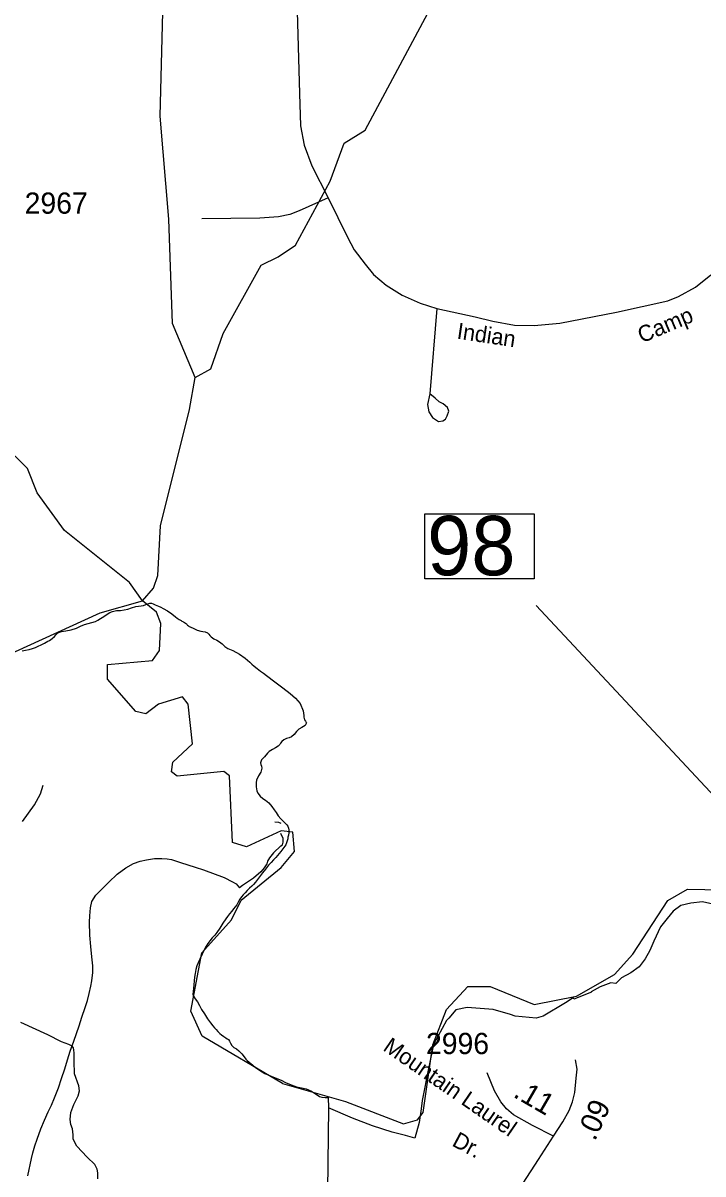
# Model space of a CAD drawing. Extents: x 2082433 to 2279600, y 546599 to 755198.
# Drawn here: x 2147332 to 2151340, y 644267 to 651046 of the extents above; entities that cross this region are included whole.
import ezdxf

# ---------------------------------------------------------------- set-up
doc = ezdxf.new("R2010")
doc.units = 0
for name, color, linetype in [('Exist Boundary Political Fire Districts', 7, 'Continuous'), ('Exist Hydrographic Creek Single Shore', 7, 'Continuous'), ('Exist Hydrographic Misc Water Feature', 7, 'Continuous'), ('Exist Road Non-System Type 51', 7, 'Continuous'), ('Exist Road Secondary Mileage Hundredths English Label', 7, 'Continuous'), ('Exist Road Secondary Structure Standard Bridge Number Label', 7, 'Continuous'), ('Exist Road Secondary Type 51 Attributed', 7, 'Continuous'), ('Exist Road Secondary Type 51 Label', 7, 'Continuous'), ('Exist Road Secondary Type 51 Number Label', 7, 'Continuous')]:
    doc.layers.add(name, color=color, linetype=linetype)

msp = doc.modelspace()

# ---------------------------------------------------------------- linework, layer by layer
at = {"layer": 'Exist Boundary Political Fire Districts'}
for points in [[(2147758.8, 647520.8), (2147774, 647528.3), (2147789.7, 647538.2), (2147808.4, 647550.4), (2147827.3, 647563.2), (2147843.1, 647573.5), (2147859.7, 647580.8), (2147883, 647584.9), (2147906.8, 647586.5), (2147929.2, 647588.8), (2147950.1, 647594.4), (2147971.2, 647601.8), (2147996.4, 647608.9), (2148013.5, 647611.5), (2148028, 647613), (2148043, 647616), (2148055.9, 647620.9), (2148068.2, 647625.9), (2148079.7, 647628.9), (2148088.7, 647628.5), (2148098.8, 647625.2), (2148111.3, 647619.6), (2148130.5, 647611.1), (2148144.9, 647604.9), (2148159, 647598.1), (2148184.3, 647583.1), (2148208.7, 647566.3), (2148231.4, 647548.8), (2148241.3, 647541), (2148251.5, 647533.4), (2148263.4, 647526), (2148268.5, 647523.4), (2148277.8, 647518.8), (2148284.5, 647515.3), (2148290.7, 647511.6), (2148295.4, 647507.2), (2148297.3, 647504.6), (2148299.3, 647501.8), (2148302.2, 647498.8), (2148307.5, 647494.8), (2148312, 647492.2), (2148316.9, 647490), (2148338.5, 647479.8), (2148358.8, 647469.8), (2148379.5, 647463.5), (2148392.8, 647462.4), (2148406.3, 647460.2), (2148419.7, 647453.5), (2148427.7, 647446), (2148433.8, 647438.3), (2148440.8, 647430.4), (2148457.4, 647418.6), (2148474.8, 647410.2), (2148490.8, 647401.6), (2148506.2, 647388.5), (2148521.8, 647373.9), (2148540, 647361.1), (2148549.3, 647357.1), (2148558.1, 647353.8), (2148567.9, 647349.6), (2148607.9, 647327.7), (2148640.7, 647305.2), (2148668.8, 647281.9), (2148681.3, 647270.4), (2148695.1, 647257.9), (2148712.3, 647243.5), (2148732, 647228.2), (2148748.8, 647216), (2148766.8, 647203.1), (2148816.4, 647166), (2148862.6, 647130.5), (2148906.7, 647095.9), (2148938.5, 647069), (2148965.7, 647037.2), (2148983.2, 646995.5), (2148986, 646981.1), (2148987.5, 646968.1), (2148988.1, 646957.4), (2148989.1, 646950.2), (2148992, 646941.7), (2148996.7, 646933.4), (2148999.4, 646929.9), (2149001.2, 646926.7), (2149002.4, 646923.4), (2148995, 646908.5), (2148975.2, 646896.6), (2148957.3, 646886.6), (2148944.2, 646872.9), (2148930.7, 646856.2), (2148915.3, 646842.5), (2148900.5, 646836.4), (2148884.5, 646831.8), (2148868.7, 646823.7), (2148858.5, 646814.5), (2148850.5, 646804.8), (2148845.2, 646796.9), (2148835.5, 646787.4), (2148819.7, 646777.3), (2148802.7, 646767.7), (2148792.2, 646761.5)], [(2147327.8, 647349.1), (2147347.7, 647352), (2147368.2, 647355.9), (2147387.2, 647361.7), (2147405.1, 647368.5), (2147421.7, 647375.9), (2147439.5, 647384.3), (2147457.8, 647393.6), (2147478.1, 647404.4), (2147487.7, 647409.6), (2147496.3, 647414.4), (2147504.7, 647420.4), (2147516.8, 647432), (2147527.5, 647443.8), (2147537.9, 647453.5), (2147559.1, 647462.3), (2147584.7, 647465.9), (2147616.7, 647471.6), (2147647, 647482.1), (2147670, 647493.3), (2147694, 647503.6), (2147716.5, 647509.8), (2147738.5, 647514.8)], [(2147738.5, 647514.8), (2147758.8, 647520.8)], [(2148792.2, 646761.5), (2148782.8, 646754.5), (2148773.6, 646745.3), (2148754.5, 646724.7), (2148738.5, 646705.3), (2148732, 646687.7), (2148733.8, 646678.8), (2148736.7, 646667.9), (2148738.7, 646656.5), (2148733.2, 646632.8), (2148719.7, 646611.1), (2148708.8, 646587.2), (2148706.7, 646572.8), (2148706.7, 646546.9), (2148707.6, 646535.8), (2148710.4, 646523.1), (2148716, 646510.5), (2148729.7, 646492.3), (2148746.3, 646478.3), (2148761.9, 646468), (2148780.2, 646452.8), (2148798.4, 646432), (2148813.2, 646411.6), (2148824, 646395.1), (2148836.7, 646377.2), (2148851.3, 646359.5), (2148863.8, 646346.8), (2148875.9, 646334.7), (2148886.8, 646323.2), (2148892.3, 646314.6), (2148896.4, 646304.2), (2148899.3, 646294.4), (2148899.7, 646288.9), (2148899.5, 646282.9), (2148898.5, 646276.4), (2148896, 646262.8), (2148893.5, 646250.2), (2148892.5, 646240.3), (2148880.2, 646206.1), (2148851.9, 646166.7), (2148821.2, 646131.5), (2148807.8, 646116.7), (2148794.1, 646101.1), (2148779.9, 646085.1), (2148761.1, 646062.3), (2148743, 646039.6), (2148726.2, 646017.5), (2148714.3, 646001.6), (2148701.4, 645985.3), (2148690.3, 645971.8), (2148680.1, 645961.4), (2148667.6, 645949.7), (2148654, 645937), (2148640.7, 645923.4), (2148629, 645910.3), (2148619.6, 645898.6), (2148610.2, 645884.6), (2148600.3, 645867.6), (2148591.5, 645852.5), (2148583.3, 645840.8), (2148573.3, 645827.9), (2148562, 645814.6), (2148548.9, 645798.3), (2148536.5, 645782.7), (2148526.7, 645769), (2148510.7, 645744.1), (2148492.7, 645715.4), (2148475, 645689.8), (2148462.3, 645674.2), (2148447.8, 645657.4), (2148433.4, 645640.2), (2148421.9, 645624.5), (2148411.5, 645608.2), (2148401.4, 645590.5), (2148387.1, 645561.4), (2148373.9, 645532.9), (2148363.5, 645509.8), (2148356.9, 645492.4), (2148351, 645470.3), (2148346.3, 645447.3), (2148343, 645425.5), (2148341.3, 645404.2), (2148339.5, 645381.2), (2148337.6, 645360.3), (2148335.8, 645340.6), (2148333.5, 645326.4), (2148336.2, 645314.3), (2148346.7, 645298.7), (2148361, 645281.3), (2148372.1, 645259.1), (2148384.8, 645235.5), (2148401, 645209.2), (2148420.1, 645181.3), (2148437.1, 645157.6), (2148451.5, 645138.4), (2148459.7, 645128.4), (2148469.9, 645116.7), (2148481, 645105.2), (2148491.4, 645094.9), (2148502.7, 645085.6)], [(2151398.3, 645855), (2151336.7, 645869.2), (2151268.5, 645862.7), (2151209.4, 645847.5), (2151163.5, 645815.1), (2151129.2, 645771), (2151088.4, 645722.5), (2151049.7, 645638.4), (2151027.3, 645583.3), (2150998.4, 645534.3), (2150963.5, 645487.3), (2150914.9, 645451.5), (2150859.2, 645421.1), (2150826.8, 645388.3), (2150797.2, 645391.9), (2150733.7, 645369.7), (2150681.6, 645339.5), (2150681.8, 645336.6), (2150579.3, 645296.8), (2150575, 645306), (2150568, 645300.8), (2150529, 645274.9), (2150397.8, 645196.4), (2150356.2, 645184.7), (2150233.2, 645197), (2150204.4, 645205.6), (2150102.5, 645235.5), (2150076.9, 645237.5), (2149950, 645247.5), (2149883.9, 645233.4)], [(2149883.9, 645233.4), (2149841.1, 645185.1), (2149828.8, 645171.6), (2149751.5, 645028.8), (2149722, 644887.1), (2149684.4, 644699.2), (2149682.2, 644682.1), (2149675.8, 644635.8), (2149667, 644570.7), (2149642.2, 644477.8), (2149586, 644492.4), (2149508.7, 644512.4), (2149392.4, 644549.7), (2149274.9, 644595.6), (2149132.4, 644655.5)], [(2148502.7, 645085.6), (2148516, 645075.9), (2148526.7, 645069), (2148535.9, 645063), (2148542.7, 645057.9), (2148548.9, 645049.1), (2148555.8, 645036.4), (2148563.4, 645023.9), (2148575.5, 645012.2), (2148589.5, 645002.9), (2148604.8, 644991.5), (2148621.4, 644973.7), (2148634.6, 644956.5), (2148645.2, 644942.3), (2148653.4, 644934.6), (2148664.1, 644926.1), (2148675.2, 644917.5), (2148701, 644896.7), (2148726, 644877.4), (2148757.2, 644858.7), (2148794.3, 644842), (2148827.3, 644829.5), (2148854, 644818.7), (2148879.8, 644806.4), (2148911.6, 644792.3), (2148944.4, 644780.6), (2148972.9, 644774.1), (2149001.2, 644767.3), (2149031.8, 644754.6), (2149050.2, 644743.1), (2149065.8, 644732), (2149079.3, 644723.8), (2149093.7, 644719.7), (2149112.3, 644717.7), (2149131, 644716.3), (2149132.4, 644655.5)], [(2149132.4, 644655.5), (2149111.5, 642866.9), (2149345.1, 639234.6)]]:
    msp.add_lwpolyline(points, dxfattribs=at)
at = {"layer": 'Exist Hydrographic Creek Single Shore'}
for points in [[(2148346.1, 648958.9), (2148212.2, 649276.6), (2148192.2, 649890.4), (2148140.3, 650498.3), (2148161.2, 651340.9), (2148186.2, 651392.9), (2148184.2, 651698), (2148100.3, 651981.8), (2147971.4, 652847.2), (2147903.3, 653097.8), (2147736.4, 653347.2), (2147659.3, 653729.4), (2147567.4, 653905.1), (2147498.3, 654260.7), (2147205.3, 654811.3), (2147071.4, 654984.6), (2146878.5, 655159), (2146461.4, 655407), (2145725.5, 655937), (2145474.5, 656152), (2144348.3, 656548.9), (2143981.5, 656553), (2143756.3, 656679)], [(2148836.2, 649668.9), (2148937.3, 649737.5), (2149143.2, 650113.8), (2149225.2, 650338.5), (2149349.3, 650414.7), (2149836.3, 651326.6), (2149868.3, 651466.9), (2149976.3, 651635.4), (2150075.4, 651685.8), (2150175.3, 651801.9), (2150356.3, 652129.5), (2150472.4, 652278.1), (2150663.3, 652356.2), (2150927.4, 652731.3), (2150952.4, 652832.5), (2150951.4, 653055.6), (2150873.3, 653549.2), (2150872.5, 653696.8), (2150695.3, 654064.5)], [(2148346.1, 648958.9), (2148438.2, 649009.5), (2148512.2, 649218), (2148735.1, 649620.2), (2148836.2, 649668.9)], [(2148036.1, 647643.3), (2148102.1, 647717.4), (2148127.1, 647792.3), (2148142.1, 648084), (2148314.1, 648769.3), (2148346.1, 648958.9)], [(2144907.1, 645046.5), (2145223.1, 645089.3), (2145581.1, 645039.4), (2145798.1, 644907.1), (2145957, 644943.2), (2146006, 645007.8), (2146005, 645293.2), (2145938.1, 645442.2), (2145829, 645598.6), (2145769, 645881.9), (2145851, 646257.5), (2146041.1, 646601.3), (2146207.2, 646791.5), (2146447.1, 646960.4), (2147786.1, 647572.9), (2148036.1, 647643.3)], [(2148853.2, 646288.2), (2148650.2, 646194), (2148567.1, 646218.7), (2148548.1, 646612.7), (2148515.1, 646636.4), (2148240.1, 646609.1), (2148207.1, 646636), (2148215.1, 646691.7), (2148331.1, 646800.8), (2148305.1, 647034.2), (2148271.1, 647077.6), (2148130.2, 647034.5), (2148055.1, 646977), (2147997.1, 646991.3), (2147829.2, 647181.7), (2147829.2, 647267), (2148095.1, 647291.1), (2148137.2, 647349.3), (2148145.2, 647509.9), (2148119.1, 647576), (2148036.1, 647643.3)], [(2148932.1, 646165.4), (2148923.1, 646280.3), (2148853.2, 646288.2)], [(2148860.5, 644799), (2149232.1, 644692.9), (2149574.1, 644561.3), (2149657.2, 644585.9), (2149690, 644627.9), (2149747, 645026.9), (2149829, 645235.2), (2149953.1, 645370.4), (2150086.2, 645371), (2150345.1, 645264.1), (2150595.1, 645314.8), (2150819, 645441.4), (2150926.1, 645560.6), (2151133.2, 645877.9), (2151249.2, 645944.4), (2151557.2, 645938.1)]]:
    msp.add_lwpolyline(points, dxfattribs=at)
at = {"layer": 'Exist Hydrographic Misc Water Feature'}
msp.add_line((2148854.2, 646071.5), (2148932.1, 646165.4), dxfattribs=at)
for points in [[(2148036.1, 647643.3), (2147960.2, 647749.8), (2147576.1, 648056.1), (2147416.2, 648279.1), (2147358.2, 648421.4), (2147056.1, 648719.4), (2146689.1, 648900.8), (2146513.2, 649143.8), (2146254.2, 649365.6), (2145652.2, 649781.3), (2145535.3, 649937.9), (2145541.2, 650387.1), (2145607.3, 650622), (2145606.2, 650864.7), (2145445.3, 651412.5), (2144899.2, 652552.1), (2144722.3, 652791.9), (2144638.2, 653134.7), (2144470.3, 653456.4), (2144352.4, 653747.4), (2144176.2, 653938)], [(2148815.6, 646341.3), (2148837.6, 646339.6), (2148851.5, 646333.9)], [(2148852.1, 646199.9), (2148862, 646206.1), (2148865.5, 646221), (2148865.2, 646242.9), (2148851.7, 646271.7)], [(2148852.1, 646199.9), (2148808, 646157.5), (2148784.3, 646129.5), (2148772.4, 646109.3), (2148768.5, 646093.3), (2148753.1, 646069.3), (2148732.8, 646047.2), (2148691.2, 646008.9), (2148655.1, 645984.7), (2148625.5, 645964.9), (2148607.3, 645952.6)], [(2147361, 644255.6), (2147382.3, 644357.8), (2147390.5, 644391.9), (2147402.2, 644431.8), (2147415.7, 644472), (2147437.7, 644532), (2147459.6, 644584.2), (2147479.5, 644632.3), (2147499.4, 644672.3), (2147517, 644714.3), (2147541, 644774.3), (2147558.5, 644828.4), (2147578.3, 644886.6), (2147593.9, 644938.6), (2147609.7, 644990.6), (2147631.2, 645048.6), (2147662.8, 645138.7), (2147678.8, 645191), (2147698.3, 645246.9), (2147712.7, 645289), (2147722.1, 645328.8), (2147732.1, 645372.8), (2147738.3, 645405.1), (2147743.6, 645453), (2147743.6, 645493.1), (2147737.5, 645545.2), (2147731.1, 645606.9), (2147726.8, 645672.9), (2147724.5, 645750.7), (2147726.2, 645786.9), (2147730.1, 645835.1), (2147737.7, 645870.8), (2147761.9, 645908.9), (2147787.5, 645935.1), (2147837.5, 645985.1), (2147886.7, 646033.6), (2147939, 646069.5), (2147982.5, 646095.8), (2148022.7, 646110), (2148060.6, 646118), (2148106.4, 646124.5), (2148150.6, 646124.7), (2148182.6, 646122.7), (2148206.6, 646118.7), (2148260.5, 646101.2), (2148346.9, 646073.5), (2148394.9, 646057.8), (2148516.9, 646012.1), (2148566.9, 645988.3), (2148589.2, 645976.5), (2148599.1, 645964.8), (2148607.3, 645952.6)], [(2148386.1, 645569.5), (2148560.2, 645762.8), (2148618.2, 645879.8), (2148854.2, 646071.5)], [(2148860.5, 644799), (2148388.1, 645077.5), (2148321.1, 645226.5), (2148386.1, 645569.5)]]:
    msp.add_lwpolyline(points, dxfattribs=at)
at = {"layer": 'Exist Road Non-System Type 51'}
msp.add_line((2149771.7, 649364.4), (2149729.7, 648861.2), dxfattribs=at)
for points in [[(2149130.2, 650015.8), (2148959.3, 649940.3), (2148903.7, 649919), (2148837.1, 649904.7), (2148728.3, 649896.2), (2148386.7, 649892.4)], [(2147329.3, 646343), (2147399.4, 646441.2), (2147434.5, 646506.1), (2147450.3, 646557)], [(2147773.1, 644237.6), (2147774, 644273.5), (2147768.8, 644294.6), (2147754.7, 644322.7), (2147710.9, 644364.8), (2147649.5, 644431.4), (2147628.4, 644471.8), (2147628.4, 644498.1), (2147623.1, 644533.2), (2147614.4, 644557.8), (2147610.9, 644587.6), (2147614.4, 644629.7), (2147631.9, 644675.3), (2147657.4, 644727.1), (2147664.4, 644756.9), (2147660.9, 644786.7), (2147636.3, 644856.9), (2147632.8, 644930.6), (2147632.8, 644979.7), (2147631, 644995.5), (2147629.3, 645009.5), (2147622.3, 645020.1), (2147601.2, 645028.8), (2147559.1, 645044.6), (2147477.5, 645085.9), (2147319.6, 645159.6)]]:
    msp.add_lwpolyline(points, dxfattribs=at)
msp.add_lwpolyline([(2149729.7, 648861.2), (2149717, 648799.4), (2149723.4, 648756.7), (2149744.9, 648721.8), (2149780.8, 648699.9), (2149805.5, 648702.4), (2149821.3, 648713.5), (2149831.6, 648732.5), (2149841.6, 648760.1), (2149833.2, 648780.6), (2149809.3, 648802.2), (2149785.6, 648815), (2149761.7, 648836.5)], close=True, dxfattribs=at)
at = {"layer": 'Exist Road Secondary Structure Standard Bridge Number Label'}
msp.add_line((2152313.4, 645517.6), (2150356.1, 647615.6), dxfattribs=at)
msp.add_lwpolyline([(2149701.3, 648155.5), (2150345.5, 648155.5), (2150345.5, 647773.2), (2149701.3, 647773.2)], close=True, dxfattribs=at)
at = {"layer": 'Exist Road Secondary Type 51 Attributed'}
for points in [[(2148946.9, 651185.2), (2148961.6, 650630.5), (2148968, 650440.7), (2148989.3, 650326.2), (2149033.6, 650204.2), (2149130.2, 650015.8), (2149245.1, 649784.3), (2149284.4, 649710.5), (2149348, 649624.8), (2149398.6, 649565.2), (2149473.3, 649502.7), (2149565.9, 649443.9), (2149672.7, 649396.2), (2149771.7, 649364.4), (2149996.8, 649316), (2150101.1, 649290.9), (2150227.9, 649267.4), (2150345.5, 649264.8), (2150495.7, 649277.7), (2150829.7, 649343.3), (2151132.9, 649409), (2151196, 649435.1), (2151296.3, 649490.9), (2151386.8, 649562.5)], [(2150458.4, 644489.6), (2150513.3, 644574.7), (2150550.9, 644639.9), (2150571.2, 644691.3), (2150584.2, 644746.4), (2150592.2, 644830.4), (2150598.8, 644884.3), (2150587.9, 644939.5)], [(2150458.4, 644489.6), (2150334.8, 644552.7), (2150222.9, 644614.4), (2150182.5, 644649.8), (2150148.5, 644692.4), (2150110.9, 644756.9), (2150067.5, 644862.6)], [(2150192.1, 642775.6), (2150204.4, 642893.2), (2150215, 643242.3), (2150224.4, 643417.8), (2150230.5, 643516), (2150221.1, 643609.9), (2150206, 643779.3), (2150196.8, 643880.6), (2150195.7, 643970.4), (2150205.3, 644043.2), (2150240.2, 644140.7), (2150280.6, 644212.6), (2150369.3, 644351.9), (2150458.4, 644489.6)]]:
    msp.add_lwpolyline(points, dxfattribs=at)

# ---------------------------------------------------------------- texts
at = {"layer": 'Exist Road Secondary Mileage Hundredths English Label'}
for s, rotation, p in [('.11', 329.96674, (2150215.3, 644723.9)), ('.09', 65.69547, (2150702.8, 644455.9))]:
    msp.add_text(s, height=125, rotation=rotation, dxfattribs=at).set_placement(p)
at = {"layer": 'Exist Road Secondary Structure Standard Bridge Number Label'}
msp.add_text('98', height=350, dxfattribs=at).set_placement((2149713.9, 647793))
at = {"layer": 'Exist Road Secondary Type 51 Label'}
for s, rotation, p in [('Camp', 22.83684, (2150979.4, 649158.9)), ('Indian', 351.46713, (2149885.4, 649187.6)), ('Mountain Laurel ', 325.50198, (2149447.8, 644998.4)), ('Dr.', 331.92591, (2149854.8, 644435.7))]:
    msp.add_text(s, height=95, rotation=rotation, dxfattribs=at).set_placement(p)
at = {"layer": 'Exist Road Secondary Type 51 Number Label'}
for s, p in [('2967', (2147341.8, 649922.9)), ('2996', (2149707.2, 644972.8))]:
    msp.add_text(s, height=125, dxfattribs=at).set_placement(p)

doc.saveas('drawing.dxf')
